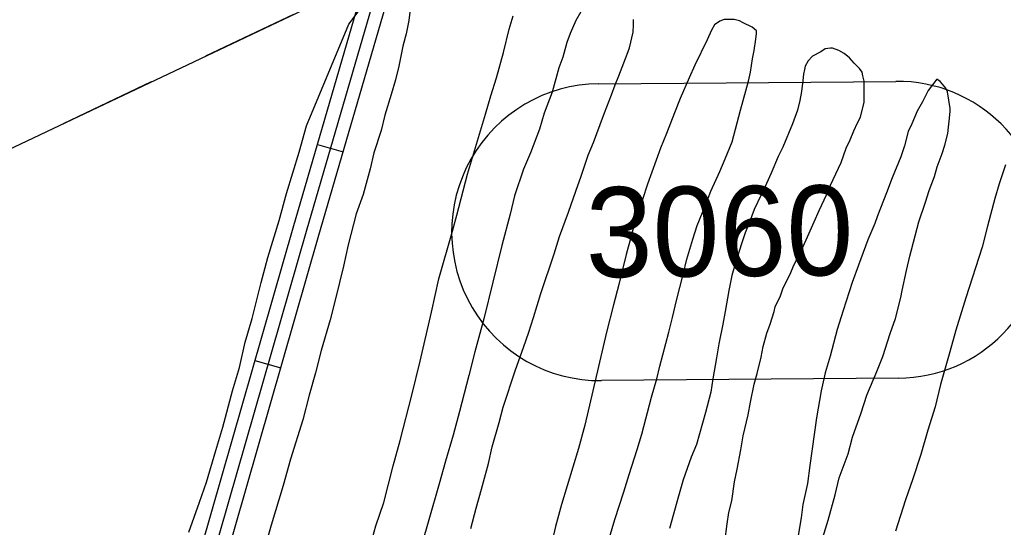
# Model space of a CAD drawing. Extents: x 3567028 to 3605064, y 510945 to 536587.
# Drawn here: x 3592975 to 3594068, y 516913 to 517478 of the extents above; entities that cross this region are included whole.
import ezdxf

# ---------------------------------------------------------------- set-up
doc = ezdxf.new("R2010")
doc.units = 0
for name, color, linetype in [('V-ROAD-CNTR', 7, 'Continuous'), ('V-ROAD-IDEN', 7, 'Continuous'), ('V-SITE-VEGE', 7, 'Continuous'), ('V-UTIL-LINE', 7, 'Continuous')]:
    doc.layers.add(name, color=color, linetype=linetype)

msp = doc.modelspace()

# ---------------------------------------------------------------- linework, layer by layer
at = {"layer": 'V-ROAD-CNTR'}
for p, q in [((3593306.2, 517339.2), (3593335, 517330.9)), ((3593236.9, 517099), (3593265.7, 517090.7))]:
    msp.add_line(p, q, dxfattribs=at)
for points in [[(3593075.5, 516536.6), (3593279.2, 517246.5), (3593647.5, 518510.8), (3593973.3, 519612.8), (3594189.4, 520289.5), (3594236.4, 520485.4), (3594284.3, 520636.9), (3594416.6, 521086), (3594537.9, 521497.5)], [(3594552.2, 521493.2), (3594431, 521081.8), (3594298.6, 520632.5), (3594250.9, 520481.3), (3594203.9, 520285.4), (3593987.6, 519608.4), (3593661.9, 518506.6), (3593293.6, 517242.3), (3593091.2, 516536.7)], [(3593106.8, 516536.8), (3593308, 517238.2), (3593676.3, 518502.4), (3594001.9, 519604), (3594218.3, 520281.4), (3594265.3, 520477.3), (3594313, 520628.1), (3594342.1, 520727.2)]]:
    msp.add_lwpolyline(points, dxfattribs=at)
at = {"layer": 'V-ROAD-IDEN'}
for p, q in [((3593619, 517406.5), (3593949, 517409.3)), ((3593619, 517406.5), (3593949, 517409.3)), ((3593619, 517406.5), (3593619, 517406.5)), ((3593951.8, 517079.3), (3593621.8, 517076.6)), ((3593951.8, 517079.3), (3593621.8, 517076.6))]:
    msp.add_line(p, q, dxfattribs=at)
for centre, start, end in [((3593950.4, 517244.3), 270.4834, 90.4834), ((3593950.4, 517244.3), 270.4834, 90.4834), ((3593620.4, 517241.6), 90.4834, 270.4834), ((3593620.4, 517241.6), 90.4834, 270.4834)]:
    msp.add_arc(centre, 165, start, end, dxfattribs=at)
at = {"layer": 'V-SITE-VEGE'}
for p, q in [((3593341.3, 517472.7), (3593354.8, 517490.9)), ((3593408.9, 517486.2), (3593407.7, 517476.8)), ((3593598.8, 517486.7), (3593593.6, 517476.8)), ((3593407.7, 517476.8), (3593404.8, 517462.1)), ((3593519.5, 517467.4), (3593523.6, 517482.1)), ((3593593.6, 517476.8), (3593587.1, 517462.6)), ((3593657.6, 517472), (3593657.6, 517477.9)), ((3593753.5, 517476.1), (3593747.6, 517472)), ((3593758.2, 517477.9), (3593753.5, 517476.1)), ((3593769.4, 517477.9), (3593758.2, 517477.9)), ((3593775.2, 517476.7), (3593769.4, 517477.9)), ((3593779.4, 517474.3), (3593775.2, 517476.7)), ((3593789.3, 517469.6), (3593779.4, 517474.3)), ((3593294.2, 517359.9), (3593341.3, 517472.7)), ((3593513, 517441.5), (3593519.5, 517467.4)), ((3593587.1, 517462.6), (3593583.5, 517452.6)), ((3593652.9, 517446.7), (3593657, 517463.8)), ((3593657, 517463.8), (3593657.6, 517472)), ((3593744.1, 517466.1), (3593739.4, 517455.5)), ((3593747.6, 517472), (3593744.1, 517466.1)), ((3593794, 517465.5), (3593789.3, 517469.6)), ((3593793.5, 517456.1), (3593794, 517462.6)), ((3593794, 517462.6), (3593794, 517465.5)), ((3593404.8, 517462.1), (3593401.3, 517448.6)), ((3593583.5, 517452.6), (3593578.8, 517436.2)), ((3593739.4, 517455.5), (3593725.8, 517427.3)), ((3593791.7, 517443.7), (3593793.5, 517456.1)), ((3593401.3, 517448.6), (3593396.6, 517426.3)), ((3593505.3, 517413.3), (3593513, 517441.5)), ((3593650.6, 517439.7), (3593652.9, 517446.7)), ((3593789.9, 517434.3), (3593791.7, 517443.7)), ((3593865.8, 517442), (3593856.4, 517437.3)), ((3593870.5, 517445.5), (3593865.8, 517442)), ((3593876.4, 517446.1), (3593870.5, 517445.5)), ((3593878.7, 517446.1), (3593876.4, 517446.1)), ((3593885.8, 517443.7), (3593878.7, 517446.1)), ((3593891.6, 517440.2), (3593885.8, 517443.7)), ((3593578.8, 517436.2), (3593574.7, 517424.4)), ((3593641.2, 517415.6), (3593650.6, 517439.7)), ((3593787.6, 517419.6), (3593789.9, 517434.3)), ((3593851.7, 517432), (3593848.1, 517426.1)), ((3593856.4, 517437.3), (3593851.7, 517432)), ((3593897.5, 517435.5), (3593891.6, 517440.2)), ((3593902.8, 517429.6), (3593897.5, 517435.5)), ((3593396.6, 517426.3), (3593393, 517411)), ((3593574.7, 517424.4), (3593567.1, 517397.4)), ((3593725.8, 517427.3), (3593719.4, 517413.2)), ((3593785.2, 517409.6), (3593787.6, 517419.6)), ((3593847.5, 517422.6), (3593846.4, 517417.3)), ((3593848.1, 517426.1), (3593847.5, 517422.6)), ((3593908.7, 517423.7), (3593902.8, 517429.6)), ((3593911.6, 517419.6), (3593908.7, 517423.7)), ((3593912.2, 517415.5), (3593911.6, 517419.6)), ((3593393, 517411), (3593388.3, 517394.5)), ((3593498.9, 517393.3), (3593505.3, 517413.3)), ((3593637, 517405.6), (3593641.2, 517415.6)), ((3593719.4, 517413.2), (3593709.4, 517390.3)), ((3593776.4, 517377.3), (3593785.2, 517409.6)), ((3593845.8, 517410.2), (3593844, 517397.9)), ((3593846.4, 517417.3), (3593845.8, 517410.2)), ((3593914, 517409.6), (3593912.2, 517415.5)), ((3593914, 517386.1), (3593914, 517409.6)), ((3593994.5, 517411.9), (3593985.1, 517399)), ((3593998.1, 517409), (3593994.5, 517411.9)), ((3594001, 517406), (3593998.1, 517409)), ((3593567.1, 517397.4), (3593558.2, 517373.9)), ((3593632.9, 517394.4), (3593637, 517405.6)), ((3593844, 517397.9), (3593842.2, 517387.9)), ((3593985.1, 517399), (3593978.6, 517386.6)), ((3594004.5, 517401.9), (3594001, 517406)), ((3594006.3, 517397.8), (3594004.5, 517401.9)), ((3594009.2, 517379), (3594006.3, 517397.8)), ((3593388.3, 517394.5), (3593381.3, 517371.6)), ((3593493, 517372.7), (3593498.9, 517393.3)), ((3593625.3, 517374.4), (3593632.9, 517394.4)), ((3593709.4, 517390.3), (3593702.9, 517374.4)), ((3593842.2, 517387.9), (3593839.9, 517377.3)), ((3593909.8, 517369.6), (3593914, 517386.1)), ((3593978.6, 517386.6), (3593972.8, 517376.1)), ((3593767, 517342), (3593776.4, 517377.3)), ((3593839.9, 517377.3), (3593834, 517362)), ((3593972.8, 517376.1), (3593966.9, 517362)), ((3594008.6, 517368.4), (3594009.2, 517376)), ((3594009.2, 517376), (3594009.2, 517379)), ((3593381.3, 517371.6), (3593377.1, 517354.5)), ((3593473, 517306.3), (3593493, 517372.7)), ((3593558.2, 517373.9), (3593552.9, 517356.2)), ((3593620.6, 517361.5), (3593625.3, 517374.4)), ((3593702.9, 517374.4), (3593694.1, 517351.5)), ((3593906.3, 517363.2), (3593909.8, 517369.6)), ((3594007.4, 517358.4), (3594008.6, 517368.4)), ((3593286, 517330.5), (3593294.2, 517359.9)), ((3593377.1, 517354.5), (3593368.9, 517329.8)), ((3593552.9, 517356.2), (3593542.9, 517329.8)), ((3593612.9, 517341.5), (3593620.6, 517361.5)), ((3593834, 517362), (3593823.4, 517336.1)), ((3593898.1, 517344.3), (3593902.2, 517354.3)), ((3593902.2, 517354.3), (3593906.3, 517363.2)), ((3593962.8, 517353.7), (3593958.6, 517337.8)), ((3593966.9, 517362), (3593962.8, 517353.7)), ((3594006.9, 517351.4), (3594007.4, 517358.4)), ((3593694.1, 517351.5), (3593687.6, 517335)), ((3593894, 517334.9), (3593898.1, 517344.3)), ((3594003.3, 517338.4), (3594006.9, 517351.4)), ((3593607, 517327.4), (3593612.9, 517341.5)), ((3593687.6, 517335), (3593672.9, 517295)), ((3593759.3, 517323.2), (3593767, 517342)), ((3593823.4, 517336.1), (3593818.1, 517325.6)), ((3593888.1, 517319.1), (3593894, 517334.9)), ((3593958.6, 517337.8), (3593954.5, 517325.5)), ((3594000.4, 517329), (3594003.3, 517338.4)), ((3593271.9, 517284.6), (3593286, 517330.5)), ((3593368.9, 517329.8), (3593364.8, 517312.2)), ((3593542.9, 517329.8), (3593535.3, 517311.5)), ((3593599.4, 517303.9), (3593607, 517327.4)), ((3593753.4, 517309.1), (3593759.3, 517323.2)), ((3593818.1, 517325.6), (3593810.5, 517307.3)), ((3593954.5, 517325.5), (3593945.1, 517302)), ((3593995.1, 517314.3), (3594000.4, 517329)), ((3593364.8, 517312.2), (3593357.1, 517283.4)), ((3593535.3, 517311.5), (3593525.3, 517282.2)), ((3593876.3, 517293.8), (3593888.1, 517319.1)), ((3593992.1, 517303.7), (3593995.1, 517314.3)), ((3594070.9, 517316.6), (3594063.9, 517295.5)), ((3593461.2, 517260.4), (3593473, 517306.3)), ((3593593.5, 517287.4), (3593599.4, 517303.9)), ((3593743.4, 517287.4), (3593753.4, 517309.1)), ((3593810.5, 517307.3), (3593805.2, 517295.6)), ((3593945.1, 517302), (3593938.6, 517285.5)), ((3593986.2, 517287.9), (3593992.1, 517303.7)), ((3593672.9, 517295), (3593667.6, 517278)), ((3593805.2, 517295.6), (3593799.3, 517283.2)), ((3593872.2, 517283.8), (3593876.3, 517293.8)), ((3593982.1, 517274.9), (3593986.2, 517287.9)), ((3594063.9, 517295.5), (3594059.2, 517279)), ((3593263.6, 517254.6), (3593271.9, 517284.6)), ((3593357.1, 517283.4), (3593349.5, 517262.2)), ((3593525.3, 517282.2), (3593520.6, 517261.6)), ((3593585.2, 517263.9), (3593593.5, 517287.4)), ((3593667.6, 517278), (3593661.7, 517262.7)), ((3593737.5, 517271.5), (3593743.4, 517287.4)), ((3593799.3, 517283.2), (3593791.6, 517266.8)), ((3593863.9, 517265.6), (3593872.2, 517283.8)), ((3593938.6, 517285.5), (3593928.6, 517259.7)), ((3594059.2, 517279), (3594050.9, 517248.4)), ((3593728.1, 517249.2), (3593737.5, 517271.5)), ((3593791.6, 517266.8), (3593786.3, 517252.7)), ((3593974.5, 517253.2), (3593982.1, 517274.9)), ((3593349.5, 517262.2), (3593340.6, 517227.5)), ((3593456.5, 517242.8), (3593461.2, 517260.4)), ((3593520.6, 517261.6), (3593511.1, 517226.9)), ((3593575.2, 517236.9), (3593585.2, 517263.9)), ((3593661.7, 517262.7), (3593654.6, 517235.7)), ((3593858.1, 517253.2), (3593863.9, 517265.6)), ((3593928.6, 517259.7), (3593925.7, 517251.4)), ((3593251.2, 517213.5), (3593263.6, 517254.6)), ((3593723.4, 517233.9), (3593728.1, 517249.2)), ((3593786.3, 517252.7), (3593781.6, 517240.9)), ((3593849.2, 517233.2), (3593858.1, 517253.2)), ((3593925.7, 517251.4), (3593918, 517233.2)), ((3593964.5, 517215), (3593974.5, 517253.2)), ((3594050.9, 517248.4), (3594045, 517224.9)), ((3593441.2, 517189.9), (3593456.5, 517242.8)), ((3593569.3, 517217.5), (3593575.2, 517236.9)), ((3593654.6, 517235.7), (3593649.3, 517216.8)), ((3593716.9, 517211.5), (3593723.4, 517233.9)), ((3593781.6, 517240.9), (3593777.5, 517228.6)), ((3593843.9, 517220.9), (3593849.2, 517233.2)), ((3593918, 517233.2), (3593907.4, 517205)), ((3593340.6, 517227.5), (3593335.3, 517204)), ((3593511.1, 517226.9), (3593491.1, 517145.2)), ((3593777.5, 517228.6), (3593771, 517207.4)), ((3594045, 517224.9), (3594026.8, 517168.5)), ((3593243.6, 517185.8), (3593251.2, 517213.5)), ((3593554.6, 517173.4), (3593569.3, 517217.5)), ((3593649.3, 517216.8), (3593641.1, 517183.3)), ((3593712.8, 517194.5), (3593716.9, 517211.5)), ((3593835.7, 517205), (3593843.9, 517220.9)), ((3593960.9, 517199.1), (3593964.5, 517215)), ((3593335.3, 517204), (3593326.5, 517167.6)), ((3593771, 517207.4), (3593766.9, 517193.3)), ((3593831.6, 517195), (3593835.7, 517205)), ((3593907.4, 517205), (3593900.4, 517185.6)), ((3593432.9, 517152.8), (3593441.2, 517189.9)), ((3593705.2, 517165.7), (3593712.8, 517194.5)), ((3593766.9, 517193.3), (3593763.4, 517176.8)), ((3593823.9, 517179.7), (3593831.6, 517195)), ((3593956.2, 517176.7), (3593960.9, 517199.1)), ((3593233.6, 517145.8), (3593243.6, 517185.8)), ((3593641.1, 517183.3), (3593635.2, 517161)), ((3593821, 517170.9), (3593823.9, 517179.7)), ((3593900.4, 517185.6), (3593890.4, 517154.4)), ((3593326.5, 517167.6), (3593320.6, 517144.1)), ((3593546.4, 517146.9), (3593554.6, 517173.4)), ((3593763.4, 517176.8), (3593759.2, 517153.3)), ((3593815.1, 517158.6), (3593821, 517170.9)), ((3593948.6, 517145.6), (3593954.5, 517169.1)), ((3593954.5, 517169.1), (3593956.2, 517176.7)), ((3594026.8, 517168.5), (3594015.6, 517132.6)), ((3593635.2, 517161), (3593627.5, 517130.4)), ((3593701, 517146.9), (3593705.2, 517165.7)), ((3593813.9, 517153.3), (3593815.1, 517158.6)), ((3593225.9, 517119.4), (3593233.6, 517145.8)), ((3593420.5, 517098.2), (3593432.9, 517152.8)), ((3593541.1, 517130.4), (3593546.4, 517146.9)), ((3593696.9, 517130.4), (3593701, 517146.9)), ((3593759.2, 517153.3), (3593756.9, 517139.2)), ((3593809.2, 517139.2), (3593813.9, 517153.3)), ((3593890.4, 517154.4), (3593883.9, 517133.3)), ((3593942.7, 517129.1), (3593948.6, 517145.6)), ((3593320.6, 517144.1), (3593310.6, 517110)), ((3593491.1, 517145.2), (3593481.1, 517108.7)), ((3593756.9, 517139.2), (3593752.2, 517117.4)), ((3593805.7, 517129.2), (3593809.2, 517139.2)), ((3593535.2, 517113.4), (3593541.1, 517130.4)), ((3593627.5, 517130.4), (3593603.4, 517026.9)), ((3593686.9, 517092.8), (3593696.9, 517130.4)), ((3593801.6, 517114.5), (3593805.7, 517129.2)), ((3593883.9, 517133.3), (3593876.2, 517103.9)), ((3593934.4, 517103.3), (3593942.7, 517129.1)), ((3594015.6, 517132.6), (3594009.1, 517108.5)), ((3593219.5, 517091.2), (3593225.9, 517119.4)), ((3593526.4, 517088.7), (3593535.2, 517113.4)), ((3593752.2, 517117.4), (3593749.8, 517102.1)), ((3593799.2, 517102.7), (3593801.6, 517114.5)), ((3593310.6, 517110), (3593304.1, 517085.3)), ((3593481.1, 517108.7), (3593474.6, 517082.3)), ((3593749.8, 517102.1), (3593745.7, 517078.6)), ((3593795.1, 517084.5), (3593799.2, 517102.7)), ((3593876.2, 517103.9), (3593870.3, 517085.1)), ((3593928, 517086.8), (3593934.4, 517103.3)), ((3594009.1, 517108.5), (3593998.5, 517072.1)), ((3593211.8, 517065.3), (3593219.5, 517091.2)), ((3593411.1, 517060.5), (3593420.5, 517098.2)), ((3593683.4, 517078.7), (3593686.9, 517092.8)), ((3593304.1, 517085.3), (3593297.1, 517060.6)), ((3593474.6, 517082.3), (3593464, 517042.3)), ((3593512.8, 517047), (3593526.4, 517088.7)), ((3593791.5, 517072.7), (3593795.1, 517084.5)), ((3593870.3, 517085.1), (3593866.2, 517065.1)), ((3593916.8, 517060.3), (3593928, 517086.8)), ((3593677.5, 517058.1), (3593683.4, 517078.7)), ((3593745.7, 517078.6), (3593743.3, 517063.9)), ((3593787.4, 517052.7), (3593791.5, 517072.7)), ((3593998.5, 517072.1), (3593992.6, 517047.4)), ((3593201.2, 517024.7), (3593211.8, 517065.3)), ((3593297.1, 517060.6), (3593290, 517032.9)), ((3593398.2, 517010), (3593411.1, 517060.5)), ((3593666.9, 517016.9), (3593677.5, 517058.1)), ((3593743.3, 517063.9), (3593737.4, 517041)), ((3593866.2, 517065.1), (3593860.9, 517035.1)), ((3593910.3, 517040.9), (3593916.8, 517060.3)), ((3593785.1, 517038.6), (3593787.4, 517052.7)), ((3593992.6, 517047.4), (3593984.4, 517021.5)), ((3593464, 517042.3), (3593457, 517015.8)), ((3593508.1, 517029.9), (3593512.8, 517047)), ((3593737.4, 517041), (3593727.4, 517005.7)), ((3593779.2, 517015.1), (3593785.1, 517038.6)), ((3593900.9, 517013.9), (3593910.3, 517040.9)), ((3593290, 517032.9), (3593276.4, 516989.4)), ((3593500.5, 517002.9), (3593508.1, 517029.9)), ((3593603.4, 517026.9), (3593596.3, 517001.1)), ((3593860.9, 517035.1), (3593853.3, 516982.2)), ((3593193.5, 516998.9), (3593201.2, 517024.7)), ((3593457, 517015.8), (3593448.7, 516987)), ((3593661.6, 516999.9), (3593666.9, 517016.9)), ((3593776.8, 516999.8), (3593779.2, 517015.1)), ((3593984.4, 517021.5), (3593976.7, 516994.5)), ((3593390.5, 516981.7), (3593398.2, 517010)), ((3593727.4, 517005.7), (3593721.6, 516991.6)), ((3593896.2, 516995.1), (3593900.9, 517013.9)), ((3593183, 516963.6), (3593193.5, 516998.9)), ((3593496.4, 516984.6), (3593500.5, 517002.9)), ((3593596.3, 517001.1), (3593577.5, 516938.8)), ((3593652.8, 516972.2), (3593661.6, 516999.9)), ((3593772.7, 516978.1), (3593776.8, 516999.8)), ((3593886.2, 516968.6), (3593896.2, 516995.1)), ((3593976.7, 516994.5), (3593967.9, 516967.4)), ((3593276.4, 516989.4), (3593268.2, 516960)), ((3593379.9, 516941.2), (3593390.5, 516981.7)), ((3593448.7, 516987), (3593441.7, 516961.7)), ((3593488.7, 516955.8), (3593496.4, 516984.6)), ((3593721.6, 516991.6), (3593712.7, 516966.3)), ((3593853.3, 516982.2), (3593850.9, 516962.2)), ((3593646.9, 516952.8), (3593652.8, 516972.2)), ((3593769.8, 516964), (3593772.7, 516978.1)), ((3593175.3, 516941.3), (3593183, 516963.6)), ((3593268.2, 516960), (3593254.7, 516915.9)), ((3593441.7, 516961.7), (3593429.9, 516921.8)), ((3593712.7, 516966.3), (3593707.4, 516948.1)), ((3593766.8, 516942.8), (3593769.8, 516964)), ((3593850.9, 516962.2), (3593845.6, 516938.7)), ((3593881.5, 516949.8), (3593886.2, 516968.6)), ((3593967.9, 516967.4), (3593959.7, 516943.9)), ((3593482.8, 516934.7), (3593488.7, 516955.8)), ((3593636.9, 516922.3), (3593646.9, 516952.8)), ((3593873.8, 516921.6), (3593881.5, 516949.8)), ((3593163.5, 516908.3), (3593175.3, 516941.3)), ((3593371.1, 516915.3), (3593379.9, 516941.2)), ((3593577.5, 516938.8), (3593571, 516914.6)), ((3593707.4, 516948.1), (3593697.4, 516912.2)), ((3593763.3, 516929.9), (3593766.8, 516942.8)), ((3593845.6, 516938.7), (3593843.8, 516924)), ((3593959.7, 516943.9), (3593948.5, 516909.2)), ((3593476.9, 516912.3), (3593482.8, 516934.7)), ((3593761.5, 516917.5), (3593763.3, 516929.9)), ((3593254.7, 516915.9), (3593246.4, 516886)), ((3593429.9, 516921.8), (3593422.2, 516894.7)), ((3593631, 516902.3), (3593636.9, 516922.3)), ((3593759.1, 516897.5), (3593761.5, 516917.5)), ((3593843.8, 516924), (3593839.7, 516899.8)), ((3593867.9, 516902.2), (3593873.8, 516921.6)), ((3593359.9, 516875.3), (3593371.1, 516915.3)), ((3593571, 516914.6), (3593565.1, 516890.5))]:
    msp.add_line(p, q, dxfattribs=at)
at = {"layer": 'V-UTIL-LINE'}
for points in [[(3592391.9, 517062.8), (3593369.1, 517526.2), (3594582.6, 518135.5), (3595477.2, 518582.3), (3595939.8, 518818.4), (3596329.9, 519070.3), (3597241.4, 518623.6), (3597895.1, 518235.1), (3598852.4, 517733.3), (3599147.3, 517541.9), (3599253.9, 517354.5)], [(3593182.1, 517437.5), (3593279.9, 517483.9)], [(3593024, 517362.6), (3593121.9, 517409)]]:
    msp.add_lwpolyline(points, dxfattribs=at)

# ---------------------------------------------------------------- texts
at = {"layer": 'V-ROAD-IDEN'}
msp.add_text('3060', height=100, rotation=0.4835, dxfattribs=at).set_placement((3593604.7, 517191.4))

doc.saveas('drawing.dxf')
